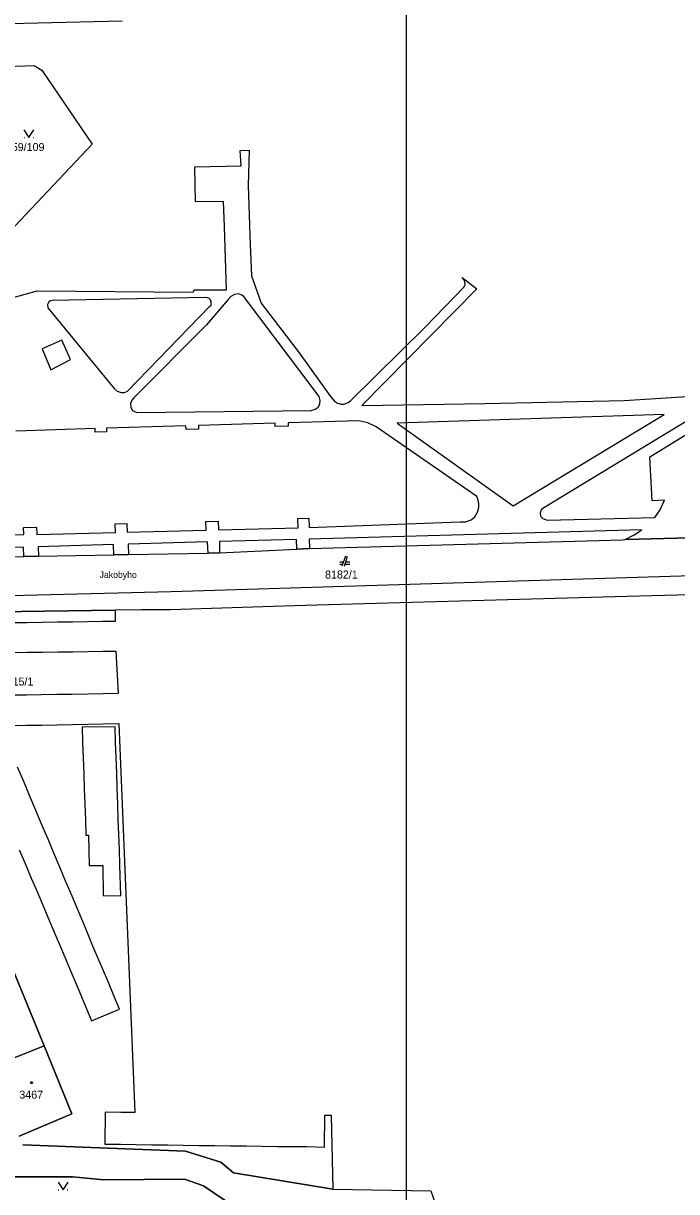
# Model space of a CAD drawing. Extents: x -263587 to -261993, y -1238795 to -1236748.
# Drawn here: x -262771.6 to -262641, y -1238480.1 to -1238246.6 of the extents above; entities that cross this region are included whole.
import ezdxf

# ---------------------------------------------------------------- set-up
doc = ezdxf.new("R2010")
doc.units = 0
doc.layers.add('Vrstva 1', color=7, linetype='Continuous')
doc.layers.add('Vrstva 51', color=7, linetype='Continuous')

msp = doc.modelspace()

# ---------------------------------------------------------------- linework, layer by layer
at = {"layer": 'Vrstva 1'}
for p, q in [((-262751.84, -1238246.22), (-262774.26, -1238246.7)), ((-262788.36, -1238255.76), (-262769.38, -1238255.06)), ((-262769.38, -1238255.06), (-262767.86, -1238255.96)), ((-262767.86, -1238255.96), (-262757.84, -1238270.76)), ((-262771.42, -1238269.42), (-262771.32, -1238269.42)), ((-262769.62, -1238269.42), (-262769.52, -1238269.42)), ((-262757.84, -1238270.76), (-262775.45, -1238289.53)), ((-262728.22, -1238272.04), (-262726.42, -1238272.01)), ((-262728.04, -1238275.12), (-262728.22, -1238272.04)), ((-262726.42, -1238272.01), (-262726.62, -1238279.06)), ((-262737.27, -1238275.29), (-262728.04, -1238275.12)), ((-262737.12, -1238282.31), (-262737.27, -1238275.29)), ((-262726.62, -1238279.06), (-262726.19, -1238290.96)), ((-262731.53, -1238282.22), (-262737.12, -1238282.31)), ((-262731.37, -1238287.21), (-262731.53, -1238282.22)), ((-262730.96, -1238299.91), (-262731.37, -1238287.21)), ((-262726.19, -1238290.96), (-262726.14, -1238292.35)), ((-262726.14, -1238292.35), (-262725.97, -1238297.12)), ((-262725.97, -1238297.12), (-262724.04, -1238302.54)), ((-262683.43, -1238297.88), (-262683.82, -1238297.4)), ((-262683.82, -1238297.4), (-262680.93, -1238299.7)), ((-262683.27, -1238298.35), (-262683.43, -1238297.88)), ((-262683.21, -1238298.76), (-262683.27, -1238298.35)), ((-262783.83, -1238304.22), (-262768.84, -1238300.11)), ((-262768.84, -1238300.11), (-262737.66, -1238300.36)), ((-262737.66, -1238300.36), (-262737.47, -1238300.18)), ((-262737.47, -1238300.18), (-262737.39, -1238299.87)), ((-262737.39, -1238299.87), (-262736.85, -1238299.87)), ((-262736.85, -1238299.87), (-262730.96, -1238299.91)), ((-262729.34, -1238300.85), (-262730.1, -1238301.2)), ((-262728.6, -1238300.71), (-262729.34, -1238300.85)), ((-262727.87, -1238300.93), (-262728.6, -1238300.71)), ((-262727.56, -1238301.18), (-262727.87, -1238300.93)), ((-262680.93, -1238299.7), (-262703.87, -1238323.04)), ((-262691.23, -1238307.36), (-262683.43, -1238299.29)), ((-262683.43, -1238299.29), (-262683.21, -1238298.76)), ((-262766.45, -1238302.3), (-262766.75, -1238302.81)), ((-262766.75, -1238302.81), (-262766.67, -1238303.51)), ((-262766.12, -1238302.07), (-262766.45, -1238302.3)), ((-262765.79, -1238302.05), (-262766.12, -1238302.07)), ((-262735.12, -1238301.43), (-262765.79, -1238302.05)), ((-262750.76, -1238320.14), (-262734.32, -1238303.25)), ((-262734.46, -1238301.57), (-262735.12, -1238301.43)), ((-262730.59, -1238301.83), (-262734.95, -1238306.88)), ((-262734.13, -1238301.88), (-262734.46, -1238301.57)), ((-262734.32, -1238303.25), (-262734.03, -1238302.98)), ((-262733.99, -1238302.37), (-262734.13, -1238301.88)), ((-262734.03, -1238302.98), (-262733.99, -1238302.37)), ((-262730.1, -1238301.2), (-262730.59, -1238301.83)), ((-262712.41, -1238321.21), (-262727.56, -1238301.18)), ((-262724.04, -1238302.54), (-262716.43, -1238312.51)), ((-262766.67, -1238303.51), (-262753.38, -1238319.61)), ((-262734.95, -1238306.88), (-262749.47, -1238321.47)), ((-262706.08, -1238322), (-262691.23, -1238307.36)), ((-262763.88, -1238309.96), (-262767.84, -1238311.67)), ((-262762.14, -1238313.83), (-262763.88, -1238309.96)), ((-262767.84, -1238311.67), (-262766.07, -1238315.86)), ((-262716.43, -1238312.51), (-262710.13, -1238321.21)), ((-262766.07, -1238315.86), (-262762.14, -1238313.83)), ((-262753.38, -1238319.61), (-262752.83, -1238320.12)), ((-262752.83, -1238320.12), (-262752.03, -1238320.41)), ((-262752.03, -1238320.41), (-262751.38, -1238320.43)), ((-262751.38, -1238320.43), (-262750.76, -1238320.14)), ((-262749.9, -1238321.92), (-262750.17, -1238322.62)), ((-262749.47, -1238321.47), (-262749.9, -1238321.92)), ((-262712.2, -1238322.01), (-262712.41, -1238321.21)), ((-262712.28, -1238322.76), (-262712.2, -1238322.01)), ((-262710.13, -1238321.21), (-262709.33, -1238322.17)), ((-262706.63, -1238322.43), (-262706.08, -1238322)), ((-262679.25, -1238322.59), (-262651.42, -1238322.03)), ((-262651.42, -1238322.03), (-262629.94, -1238320.63)), ((-262750.17, -1238322.62), (-262750.1, -1238323.38)), ((-262750.1, -1238323.38), (-262749.75, -1238323.99)), ((-262749.75, -1238323.99), (-262748.87, -1238324.4)), ((-262748.87, -1238324.4), (-262714.04, -1238324.02)), ((-262714.04, -1238324.02), (-262713.22, -1238323.77)), ((-262713.22, -1238323.77), (-262712.61, -1238323.36)), ((-262712.61, -1238323.36), (-262712.28, -1238322.76)), ((-262709.33, -1238322.17), (-262708.74, -1238322.54)), ((-262708.74, -1238322.54), (-262708.04, -1238322.74)), ((-262708.04, -1238322.74), (-262707.41, -1238322.72)), ((-262707.41, -1238322.72), (-262706.63, -1238322.43)), ((-262703.87, -1238323.04), (-262679.25, -1238322.59)), ((-262721.22, -1238326.57), (-262736.54, -1238327.02)), ((-262721.2, -1238327.21), (-262721.22, -1238326.57)), ((-262704.5, -1238326.07), (-262718.63, -1238326.49)), ((-262718.63, -1238326.49), (-262718.61, -1238327.13)), ((-262702.67, -1238326.48), (-262704.5, -1238326.07)), ((-262701.04, -1238327.26), (-262702.67, -1238326.48)), ((-262643.43, -1238324.78), (-262696.84, -1238326.56)), ((-262696.84, -1238326.56), (-262673.62, -1238343.08)), ((-262673.62, -1238343.08), (-262643.43, -1238324.78)), ((-262638.5, -1238325.9), (-262667.52, -1238343.48)), ((-262757.24, -1238327.64), (-262773.05, -1238328.11)), ((-262757.23, -1238328.31), (-262757.24, -1238327.64)), ((-262754.92, -1238328.24), (-262757.23, -1238328.31)), ((-262739.08, -1238327.1), (-262754.95, -1238327.57)), ((-262754.95, -1238327.57), (-262754.92, -1238328.24)), ((-262739.05, -1238327.79), (-262739.08, -1238327.1)), ((-262736.52, -1238327.71), (-262739.05, -1238327.79)), ((-262736.54, -1238327.02), (-262736.52, -1238327.71)), ((-262718.61, -1238327.13), (-262721.2, -1238327.21)), ((-262680.89, -1238341.22), (-262701.04, -1238327.26)), ((-262646.33, -1238333.24), (-262637.33, -1238327.77)), ((-262645.83, -1238342.05), (-262646.33, -1238333.24)), ((-262680.65, -1238341.94), (-262680.89, -1238341.22)), ((-262680.52, -1238342.68), (-262680.65, -1238341.94)), ((-262680.52, -1238343.39), (-262680.52, -1238342.68)), ((-262643.4, -1238341.94), (-262645.83, -1238342.05)), ((-262644.23, -1238343.87), (-262643.4, -1238341.94)), ((-262682.05, -1238345.89), (-262681.28, -1238345.26)), ((-262681.28, -1238345.26), (-262680.75, -1238344.34)), ((-262680.75, -1238344.34), (-262680.52, -1238343.39)), ((-262668.01, -1238343.87), (-262668.25, -1238344.53)), ((-262668.25, -1238344.53), (-262668.19, -1238345.16)), ((-262668.19, -1238345.16), (-262667.7, -1238345.57)), ((-262667.52, -1238343.48), (-262668.01, -1238343.87)), ((-262666.82, -1238345.9), (-262645.34, -1238345.37)), ((-262645.34, -1238345.37), (-262644.23, -1238343.87)), ((-262771.54, -1238347.37), (-262768.91, -1238347.31)), ((-262771.49, -1238348.82), (-262771.54, -1238347.37)), ((-262768.91, -1238347.31), (-262768.85, -1238348.76)), ((-262753.19, -1238346.67), (-262750.89, -1238346.61)), ((-262753.14, -1238348.36), (-262753.19, -1238346.67)), ((-262750.89, -1238346.61), (-262750.84, -1238348.3)), ((-262735.09, -1238346.2), (-262732.59, -1238346.14)), ((-262735.04, -1238347.91), (-262735.09, -1238346.2)), ((-262732.59, -1238346.14), (-262732.54, -1238347.84)), ((-262732.54, -1238347.84), (-262716.65, -1238347.44)), ((-262716.71, -1238345.59), (-262714.5, -1238345.53)), ((-262716.65, -1238347.44), (-262716.71, -1238345.59)), ((-262714.5, -1238345.53), (-262714.44, -1238347.38)), ((-262714.44, -1238347.38), (-262684.25, -1238346.26)), ((-262684.25, -1238346.26), (-262683.16, -1238346.26)), ((-262683.16, -1238346.26), (-262682.05, -1238345.89)), ((-262667.7, -1238345.57), (-262666.82, -1238345.9)), ((-262785.11, -1238349.17), (-262771.49, -1238348.82)), ((-262768.85, -1238348.76), (-262753.14, -1238348.36)), ((-262750.84, -1238348.3), (-262735.04, -1238347.91)), ((-262716.94, -1238349.79), (-262732.38, -1238350.22)), ((-262716.88, -1238351.74), (-262716.94, -1238349.79)), ((-262647.88, -1238347.83), (-262714.43, -1238349.71)), ((-262714.43, -1238349.71), (-262714.36, -1238351.62)), ((-262714.36, -1238351.62), (-262651.76, -1238349.84)), ((-262651.76, -1238349.84), (-262651.21, -1238349.82)), ((-262651.21, -1238349.82), (-262649.41, -1238348.86)), ((-262629.63, -1238349.26), (-262651.21, -1238349.82)), ((-262651.21, -1238349.82), (-262629.63, -1238349.26)), ((-262649.41, -1238348.86), (-262647.88, -1238347.83)), ((-262771.55, -1238351.33), (-262783.84, -1238351.68)), ((-262771.49, -1238353.2), (-262771.55, -1238351.33)), ((-262753.52, -1238350.82), (-262768.58, -1238351.24)), ((-262768.58, -1238351.24), (-262768.53, -1238353.14)), ((-262753.47, -1238352.87), (-262753.52, -1238350.82)), ((-262734.72, -1238350.29), (-262750.62, -1238350.73)), ((-262750.62, -1238350.73), (-262750.57, -1238352.82)), ((-262734.65, -1238352.52), (-262734.72, -1238350.29)), ((-262732.38, -1238350.22), (-262732.32, -1238352.48)), ((-262732.32, -1238352.48), (-262716.88, -1238351.74)), ((-262714.36, -1238351.62), (-262716.88, -1238351.74)), ((-262716.88, -1238351.74), (-262714.36, -1238351.62)), ((-262780.13, -1238353.36), (-262771.49, -1238353.2)), ((-262768.53, -1238353.14), (-262771.49, -1238353.2)), ((-262771.49, -1238353.2), (-262768.53, -1238353.14)), ((-262768.53, -1238353.14), (-262753.47, -1238352.87)), ((-262750.57, -1238352.82), (-262753.47, -1238352.87)), ((-262753.47, -1238352.87), (-262750.57, -1238352.82)), ((-262750.57, -1238352.82), (-262734.65, -1238352.52)), ((-262732.32, -1238352.48), (-262734.65, -1238352.52)), ((-262734.65, -1238352.52), (-262732.32, -1238352.48)), ((-262707.59, -1238354.3), (-262708.27, -1238354.3)), ((-262708.27, -1238354.7), (-262707.73, -1238354.7)), ((-262707.17, -1238353.1), (-262707.87, -1238355.1)), ((-262707.37, -1238355.1), (-262706.77, -1238353.1)), ((-262707.25, -1238354.7), (-262706.27, -1238354.7)), ((-262706.27, -1238354.3), (-262707.13, -1238354.3)), ((-262650.98, -1238357.37), (-262572.39, -1238355.1)), ((-262742.04, -1238360.21), (-262650.98, -1238357.37)), ((-262807.34, -1238361.81), (-262742.04, -1238360.21)), ((-262650.93, -1238361.16), (-262712.86, -1238362.92)), ((-262612.05, -1238360.28), (-262650.93, -1238361.16)), ((-262801.4, -1238364.57), (-262753.24, -1238363.91)), ((-262753.24, -1238363.91), (-262801.4, -1238364.57)), ((-262747.97, -1238363.88), (-262753.24, -1238363.91)), ((-262753.24, -1238363.91), (-262753.23, -1238365.87)), ((-262742.16, -1238363.83), (-262747.97, -1238363.88)), ((-262719.53, -1238363.11), (-262742.16, -1238363.83)), ((-262712.86, -1238362.92), (-262719.53, -1238363.11)), ((-262767.81, -1238366.38), (-262770.83, -1238366.42)), ((-262764.78, -1238366.33), (-262767.81, -1238366.38)), ((-262761.76, -1238366.29), (-262764.78, -1238366.33)), ((-262758.74, -1238366.24), (-262761.76, -1238366.29)), ((-262755.73, -1238366.2), (-262758.74, -1238366.24)), ((-262753.23, -1238366.16), (-262755.73, -1238366.2)), ((-262753.23, -1238365.87), (-262753.23, -1238366.16)), ((-262770.83, -1238366.42), (-262773.86, -1238366.46)), ((-262773.77, -1238372.38), (-262770.74, -1238372.34)), ((-262770.74, -1238372.34), (-262767.72, -1238372.29)), ((-262767.72, -1238372.29), (-262764.7, -1238372.26)), ((-262764.7, -1238372.26), (-262761.67, -1238372.21)), ((-262761.67, -1238372.21), (-262758.65, -1238372.18)), ((-262758.65, -1238372.18), (-262755.64, -1238372.13)), ((-262755.64, -1238372.13), (-262753.09, -1238372.1)), ((-262753.09, -1238372.1), (-262752.59, -1238380.59)), ((-262770.97, -1238380.88), (-262774.03, -1238380.93)), ((-262767.92, -1238380.83), (-262770.97, -1238380.88)), ((-262764.85, -1238380.78), (-262767.92, -1238380.83)), ((-262761.79, -1238380.74), (-262764.85, -1238380.78)), ((-262758.71, -1238380.69), (-262761.79, -1238380.74)), ((-262755.63, -1238380.64), (-262758.71, -1238380.69)), ((-262752.59, -1238380.59), (-262755.63, -1238380.64)), ((-262773.98, -1238386.99), (-262770.93, -1238386.93)), ((-262770.93, -1238386.93), (-262767.87, -1238386.87)), ((-262767.87, -1238386.87), (-262764.8, -1238386.82)), ((-262764.8, -1238386.82), (-262761.74, -1238386.76)), ((-262761.74, -1238386.76), (-262758.66, -1238386.7)), ((-262753.23, -1238387.25), (-262759.82, -1238387.32)), ((-262759.82, -1238387.32), (-262759.72, -1238390.39)), ((-262758.66, -1238386.7), (-262755.58, -1238386.65)), ((-262755.58, -1238386.65), (-262752.45, -1238386.59)), ((-262753.12, -1238390.32), (-262753.23, -1238387.25)), ((-262752.45, -1238386.59), (-262749.29, -1238464.34)), ((-262759.72, -1238390.39), (-262759.61, -1238393.46)), ((-262753.02, -1238393.39), (-262753.12, -1238390.32)), ((-262759.61, -1238393.46), (-262759.5, -1238396.53)), ((-262752.91, -1238396.46), (-262753.02, -1238393.39)), ((-262771.48, -1238398.17), (-262772.71, -1238395.27)), ((-262759.5, -1238396.53), (-262759.39, -1238399.6)), ((-262752.8, -1238399.53), (-262752.91, -1238396.46)), ((-262770.32, -1238400.94), (-262771.48, -1238398.17)), ((-262768.99, -1238404.09), (-262770.32, -1238400.94)), ((-262759.39, -1238399.6), (-262759.28, -1238402.67)), ((-262752.7, -1238402.61), (-262752.8, -1238399.53)), ((-262759.28, -1238402.67), (-262759.17, -1238405.75)), ((-262752.59, -1238405.68), (-262752.7, -1238402.61)), ((-262767.85, -1238406.8), (-262768.99, -1238404.09)), ((-262759.17, -1238405.75), (-262759.06, -1238408.86)), ((-262752.49, -1238408.77), (-262752.59, -1238405.68)), ((-262766.62, -1238409.71), (-262767.85, -1238406.8)), ((-262765.47, -1238412.46), (-262766.62, -1238409.71)), ((-262759.06, -1238408.86), (-262758.53, -1238408.86)), ((-262758.53, -1238408.86), (-262758.46, -1238411.91)), ((-262752.38, -1238411.83), (-262752.49, -1238408.77)), ((-262772.38, -1238411.82), (-262771.23, -1238414.52)), ((-262764.29, -1238415.25), (-262765.47, -1238412.46)), ((-262758.46, -1238411.91), (-262758.4, -1238414.96)), ((-262752.28, -1238414.91), (-262752.38, -1238411.83)), ((-262771.23, -1238414.52), (-262769.98, -1238417.49)), ((-262763.18, -1238417.89), (-262764.29, -1238415.25)), ((-262758.4, -1238414.96), (-262755.66, -1238414.94)), ((-262755.66, -1238414.94), (-262755.59, -1238420.94)), ((-262752.07, -1238421.01), (-262752.28, -1238414.91)), ((-262769.98, -1238417.49), (-262768.9, -1238420.04)), ((-262768.9, -1238420.04), (-262767.5, -1238423.34)), ((-262761.83, -1238421.1), (-262763.18, -1238417.89)), ((-262760.63, -1238423.96), (-262761.83, -1238421.1)), ((-262755.59, -1238420.94), (-262752.07, -1238421.01)), ((-262767.5, -1238423.34), (-262766.35, -1238426.07)), ((-262759.51, -1238426.62), (-262760.63, -1238423.96)), ((-262766.35, -1238426.07), (-262765.23, -1238428.72)), ((-262758.34, -1238429.41), (-262759.51, -1238426.62)), ((-262765.23, -1238428.72), (-262763.97, -1238431.68)), ((-262757.65, -1238431.05), (-262758.34, -1238429.41)), ((-262763.97, -1238431.68), (-262763.29, -1238433.3)), ((-262756.4, -1238434), (-262757.65, -1238431.05)), ((-262763.29, -1238433.3), (-262762.08, -1238436.16)), ((-262754.7, -1238438.03), (-262756.4, -1238434)), ((-262774.2, -1238434.4), (-262767.41, -1238451.02)), ((-262767.41, -1238451.02), (-262774.2, -1238434.4)), ((-262762.08, -1238436.16), (-262760.37, -1238440.21)), ((-262753.41, -1238441.1), (-262754.7, -1238438.03)), ((-262760.37, -1238440.21), (-262759.1, -1238443.23)), ((-262752.35, -1238443.64), (-262753.41, -1238441.1)), ((-262759.1, -1238443.23), (-262757.92, -1238446.02)), ((-262757.92, -1238446.02), (-262752.35, -1238443.64)), ((-262778.06, -1238455.2), (-262767.41, -1238451.02)), ((-262767.41, -1238451.02), (-262778.06, -1238455.2)), ((-262767.41, -1238451.02), (-262761.87, -1238464.6)), ((-262761.87, -1238464.6), (-262767.41, -1238451.02)), ((-262755.2, -1238464.27), (-262755.29, -1238470.64)), ((-262752.06, -1238464.3), (-262755.2, -1238464.27)), ((-262749.29, -1238464.34), (-262752.06, -1238464.3)), ((-262761.87, -1238464.6), (-262772.39, -1238469.03)), ((-262772.39, -1238469.03), (-262761.87, -1238464.6)), ((-262711.37, -1238471.21), (-262711.29, -1238464.84)), ((-262711.29, -1238464.84), (-262710.05, -1238464.86)), ((-262710.05, -1238464.86), (-262709.67, -1238479.66)), ((-262739.16, -1238472.01), (-262771.66, -1238470.79)), ((-262771.66, -1238470.79), (-262739.16, -1238472.01)), ((-262755.29, -1238470.64), (-262752.15, -1238470.67)), ((-262752.15, -1238470.67), (-262749.01, -1238470.71)), ((-262749.01, -1238470.71), (-262745.87, -1238470.76)), ((-262745.87, -1238470.76), (-262742.73, -1238470.79)), ((-262742.73, -1238470.79), (-262739.59, -1238470.84)), ((-262739.59, -1238470.84), (-262736.44, -1238470.88)), ((-262736.44, -1238470.88), (-262733.31, -1238470.92)), ((-262733.31, -1238470.92), (-262730.17, -1238470.96)), ((-262730.17, -1238470.96), (-262727.04, -1238471)), ((-262727.04, -1238471), (-262723.91, -1238471.05)), ((-262723.91, -1238471.05), (-262720.77, -1238471.08)), ((-262720.77, -1238471.08), (-262717.91, -1238471.13)), ((-262717.91, -1238471.13), (-262714.92, -1238471.13)), ((-262714.92, -1238471.13), (-262711.37, -1238471.21)), ((-262732.07, -1238474.26), (-262739.16, -1238472.01)), ((-262739.16, -1238472.01), (-262732.07, -1238474.26)), ((-262729.53, -1238476.4), (-262732.07, -1238474.26)), ((-262732.07, -1238474.26), (-262729.53, -1238476.4)), ((-262788.6, -1238477.15), (-262761.74, -1238477.14)), ((-262761.74, -1238477.14), (-262788.6, -1238477.15)), ((-262761.74, -1238477.14), (-262755.49, -1238477.75)), ((-262755.49, -1238477.75), (-262761.74, -1238477.14)), ((-262755.49, -1238477.75), (-262739.33, -1238477.61)), ((-262739.33, -1238477.61), (-262755.49, -1238477.75)), ((-262739.33, -1238477.61), (-262735.52, -1238478.94)), ((-262735.52, -1238478.94), (-262739.33, -1238477.61)), ((-262709.67, -1238479.66), (-262729.53, -1238476.4)), ((-262729.53, -1238476.4), (-262709.67, -1238479.66)), ((-262764.58, -1238479.75), (-262764.48, -1238479.75)), ((-262762.78, -1238479.75), (-262762.68, -1238479.75)), ((-262735.52, -1238478.94), (-262727.29, -1238484.6)), ((-262727.29, -1238484.6), (-262735.52, -1238478.94)), ((-262709.67, -1238479.66), (-262690.11, -1238479.96)), ((-262690.11, -1238479.96), (-262689.19, -1238482.63))]:
    msp.add_line(p, q, dxfattribs=at)
for points in [[(-262771.47, -1238267.92), (-262770.47, -1238269.42), (-262769.47, -1238267.92)], [(-262764.63, -1238478.25), (-262763.63, -1238479.75), (-262762.63, -1238478.25)]]:
    msp.add_lwpolyline(points, dxfattribs=at)
msp.add_lwpolyline([(-262769.84, -1238458.2), (-262769.75, -1238458.35), (-262769.84, -1238458.5), (-262770.02, -1238458.5), (-262770.11, -1238458.35), (-262770.02, -1238458.2)], close=True, dxfattribs=at)
at = {"layer": 'Vrstva 51'}
msp.add_lwpolyline([(-262992.03, -1237088.09), (-262695.03, -1237088.09), (-262695.03, -1238768.09), (-262992.03, -1238768.09)], close=True, dxfattribs=at)

# ---------------------------------------------------------------- texts
at = {"layer": 'Vrstva 1'}
for s, height, p in [('3559/109', 1.6, (-262776.268, -1238272.15)), ('Jakobyho', 1.3, (-262756.326, -1238357.47)), ('8182/1', 1.6, (-262711.251, -1238357.59)), ('3415/1', 1.6, (-262776.111, -1238378.98)), ('3467', 1.6, (-262772.382, -1238461.55))]:
    msp.add_text(s, height=height, dxfattribs=at).set_placement(p)

doc.saveas('drawing.dxf')
